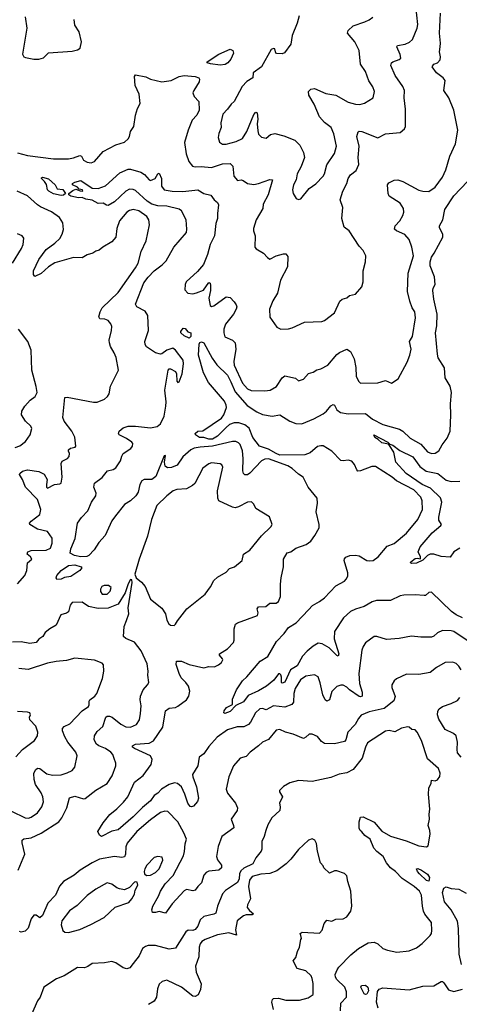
# Model space of a CAD drawing. Extents: x 1921360 to 2014538, y 768294 to 907744.
# Tile 257 of 412: x 1969152 to 1972690, y 851937 to 859853. Entities that reach past the tile are written whole.
import ezdxf

# ---------------------------------------------------------------- set-up
doc = ezdxf.new("R2010")
doc.units = 0

msp = doc.modelspace()

# ---------------------------------------------------------------- linework, layer by layer
at = {"layer": '0CON10XD'}
for points in [[(1970435.4, 854595.4), (1970412.1, 854667.9), (1970414.1, 854695.9), (1970455, 854694.5), (1970515, 854669.4), (1970635, 854640.8), (1970675, 854652), (1970718.8, 854651.2), (1970752.5, 854665), (1970776.7, 854685), (1970786.2, 854705), (1970783.8, 854715), (1970758.8, 854745), (1970758.8, 854755), (1970824, 854795), (1970873.3, 854845), (1970878.8, 854865), (1970878.6, 854955), (1970888.3, 854991.7), (1970905.6, 855004.4), (1971066.2, 855063.8), (1971070, 855085), (1971063.8, 855115), (1971075, 855131.2), (1971134.1, 855135.9), (1971165, 855161.2), (1971215, 855162.5), (1971235, 855176.2), (1971250.6, 855215), (1971251.2, 855315), (1971256, 855365), (1971276.1, 855453.9), (1971276.2, 855515), (1971305, 855566.7), (1971335, 855573.8), (1971375, 855604.2), (1971457.3, 855632.7), (1971495, 855660), (1971527.5, 855705), (1971561.7, 855768.3), (1971563, 855793), (1971538, 855895), (1971548.1, 855965), (1971545.8, 856005), (1971472.5, 856095), (1971434, 856174), (1971395, 856198.1), (1971345, 856244.6), (1971310, 856265), (1971155, 856323.4), (1971125, 856319.7), (1971097.3, 856305), (1971005, 856208.2), (1970985, 856193.5), (1970965, 856192.9), (1970953.8, 856203.8), (1970947.9, 856225), (1970951.3, 856325), (1970945.4, 856385.4), (1970925, 856438), (1970912.1, 856452.1), (1970891.2, 856461.2), (1970865, 856460.8), (1970705, 856424.1), (1970604.8, 856415.2), (1970555, 856407.5), (1970528.5, 856395), (1970465, 856338.2), (1970419.2, 856270.8), (1970375, 856252.9), (1970341.1, 856251.1), (1970323.5, 856263.5), (1970317.8, 856295), (1970325, 856350), (1970315, 856346.2), (1970248.9, 856181.1), (1970215, 856155.8), (1970155, 856155.2), (1970134.7, 856145), (1970120.2, 856115), (1970104.5, 856055), (1970086.9, 856025), (1970044.3, 855985), (1969995, 855954.5), (1969921.9, 855865), (1969894.4, 855825), (1969838.9, 855705), (1969789.1, 855650.9), (1969750.3, 855589.7), (1969708, 855545), (1969692.5, 855537.5), (1969645, 855533.6), (1969594, 855545), (1969558, 855565), (1969562.6, 855597.4), (1969599.4, 855680.6), (1969616.2, 855805), (1969648.3, 855851.7), (1969700, 855905), (1969731.2, 855975), (1969764.4, 856025), (1969766.6, 856046.6), (1969747.5, 856095), (1969755, 856126.7), (1969815, 856172.5), (1969857.5, 856225), (1969905, 856236.7), (1969925, 856250), (1969963.8, 856305), (1969973.1, 856345), (1969984.6, 856365), (1970045.7, 856405), (1970060.6, 856425), (1970062, 856445), (1970053.8, 856455), (1970012, 856485), (1969954, 856515), (1969948, 856525), (1969954, 856545), (1969985, 856571.9), (1970025, 856585.5), (1970085, 856586.2), (1970205, 856571.5), (1970258.2, 856581.8), (1970284.2, 856605), (1970314.3, 856665.7), (1970329.4, 856745), (1970331.7, 856781.7), (1970320.5, 856875), (1970345.8, 857035), (1970354.5, 857045.5), (1970365, 857045.5), (1970405.4, 857025), (1970413.3, 857005), (1970416.3, 856946.3), (1970425.8, 856935), (1970435, 856941.9), (1970459.5, 857005), (1970471, 857085), (1970468.5, 857115), (1970405, 857196.2), (1970385, 857211.2), (1970335, 857197.1), (1970295, 857165.8), (1970285, 857164.2), (1970245.8, 857175.8), (1970172.1, 857222.1), (1970161.7, 857241.7), (1970158.6, 857265), (1970187.5, 857355), (1970182.1, 857475), (1970160.7, 857510.7), (1970095.6, 857545), (1970083.8, 857565), (1970151.4, 857738.6), (1970185, 857783.6), (1970235, 857834.7), (1970297.7, 857882.3), (1970329.6, 857915), (1970393.1, 858025), (1970495, 858142.9), (1970498.5, 858168.5), (1970490.9, 858245), (1970453.1, 858315), (1970435, 858329.1), (1970335, 858354.1), (1970265, 858356.6), (1970215, 858368.8), (1970177.5, 858395), (1970085, 858479.5), (1970065, 858488.8), (1970035, 858489.6), (1970005.2, 858474.8), (1969915, 858389.1), (1969865, 858360), (1969851.4, 858361.4), (1969825, 858378), (1969784.4, 858374.4), (1969735, 858402.9), (1969685, 858410.5), (1969655, 858422.2), (1969625, 858420), (1969563.8, 858435), (1969548, 858445), (1969548, 858455), (1969579.7, 858480.3), (1969605, 858490), (1969638.3, 858478.3), (1969660, 858475), (1969657.5, 858485), (1969631.7, 858491.7), (1969616.1, 858506.1), (1969577.5, 858525), (1969577.5, 858535), (1969595, 858546.2), (1969645, 858560), (1969735, 858499.4), (1969785, 858495.6), (1969842.5, 858517.5), (1969957, 858623), (1970025, 858652), (1970045, 858652.5), (1970127.9, 858627.9), (1970157.6, 858607.6), (1970194.4, 858564.4), (1970205, 858560), (1970241.4, 858575), (1970265, 858613.8), (1970275, 858620), (1970292.7, 858575), (1970292.7, 858515), (1970315, 858484.5), (1970380, 858475), (1970465, 858472.7), (1970585, 858486.4), (1970635, 858454.5), (1970691.1, 858441.1), (1970715.9, 858405.9), (1970745, 858384), (1970753.1, 858365), (1970743.1, 858295), (1970743.8, 858255), (1970729.5, 858215), (1970720.8, 858115), (1970685.4, 858045), (1970664.6, 857965), (1970630.6, 857885), (1970582.2, 857827.8), (1970492.5, 857745), (1970482.5, 857725), (1970481.7, 857681.7), (1970505, 857653.3), (1970545, 857649.2), (1970574.1, 857655.9), (1970630.3, 857679.7), (1970675, 857740), (1970683.6, 857733.6), (1970686.7, 857716.7), (1970688.2, 857675), (1970675.3, 857615), (1970685, 857553.8), (1970695, 857547.5), (1970715, 857552.9), (1970815, 857626), (1970845, 857618.8), (1970878.8, 857585), (1970895, 857560), (1970898.8, 857545), (1970894, 857525), (1970872.5, 857485), (1970808.6, 857405), (1970795.8, 857365), (1970794.2, 857335), (1970804.1, 857304.1), (1970865.7, 857275.7), (1970885, 857256.2), (1970890.5, 857205), (1970874.5, 857105), (1970878.2, 857075), (1970945, 856930), (1970985, 856885.6), (1971015, 856872.1), (1971125, 856868.1), (1971166.7, 856875), (1971219.2, 856905), (1971265, 856973.8), (1971285, 856990), (1971371.7, 856971.7), (1971395, 856950), (1971435, 856963.3), (1971475, 857007.5), (1971515, 857020), (1971542.3, 857037.7), (1971575, 857046.2), (1971631.2, 857075), (1971705, 857160), (1971725, 857176), (1971785, 857203.3), (1971814.1, 857184.1), (1971842.5, 857125), (1971857.3, 857057.3), (1971860, 856985), (1971880, 856945), (1971895, 856930), (1972035, 856932), (1972095, 856953.3), (1972145, 856930), (1972197.5, 856965), (1972270.7, 857099.3), (1972291.1, 857155), (1972301.9, 857205), (1972290, 857265), (1972312.5, 857305), (1972338, 857455), (1972331.2, 857505), (1972311.2, 857535), (1972290.3, 857590.3), (1972271.7, 857668.3), (1972279.2, 857815), (1972320, 857955), (1972306.7, 858025), (1972285, 858086), (1972252, 858125), (1972184.5, 858154.5), (1972169.5, 858169.5), (1972174, 858195), (1972211.2, 858235), (1972235, 858277.5), (1972242.5, 858305), (1972241.4, 858335), (1972215, 858378.1), (1972124.2, 858435), (1972116, 858455), (1972112.9, 858525), (1972121.7, 858541.7), (1972165, 858561.9), (1972195, 858564.3), (1972235, 858551.1), (1972365, 858482.2), (1972395, 858473.3), (1972445, 858472.9), (1972495, 858507.1), (1972555, 858588.1), (1972581.2, 858645), (1972612.1, 858755), (1972659.5, 858855), (1972678.5, 858965), (1972645.7, 859125), (1972605.6, 859225), (1972564.2, 859285), (1972576.9, 859365), (1972560.8, 859385), (1972505.6, 859425), (1972472.5, 859475), (1972484.2, 859495), (1972515, 859507.1), (1972535, 859530), (1972537.3, 859555), (1972530.4, 859595), (1972536, 859634), (1972539.1, 859665), (1972529.4, 859745), (1972538.8, 859905)], [(1970167.3, 859392.7), (1970205, 859374.5), (1970295, 859354.5), (1970370, 859365), (1970434.6, 859395.4), (1970475, 859404), (1970565, 859396.9), (1970592.7, 859385), (1970598.8, 859375), (1970597.3, 859352.7), (1970553.1, 859285), (1970546.4, 859265), (1970556.7, 859235), (1970592.7, 859195), (1970597.5, 859125), (1970576.9, 859085), (1970540, 859045), (1970507.9, 858965), (1970478.1, 858865), (1970491.1, 858775), (1970512.4, 858712.4), (1970544, 858675), (1970565, 858670), (1970613, 858673), (1970695, 858665.5), (1970785, 858694.2), (1970845, 858697.1), (1970867.8, 858675), (1970874.4, 858594.4), (1970905, 858561.2), (1970935, 858565.8), (1970949.3, 858559.3), (1970985.6, 858535.6), (1971035, 858526.7), (1971073.3, 858535), (1971165, 858569.4), (1971185.7, 858565.7), (1971150.8, 858445), (1971111.2, 858368.8), (1971108.8, 858335), (1971055.5, 858245), (1971034.3, 858175), (1971034.3, 858155), (1971045.8, 858114.2), (1971044.1, 858024.1), (1971055, 858010), (1971113.3, 857975), (1971145, 857940), (1971165, 857927.5), (1971216.1, 857953.9), (1971275, 857971.2), (1971295, 857970), (1971308.6, 857948.6), (1971307.8, 857865), (1971251.7, 857758.3), (1971225.5, 857655), (1971188.3, 857591.7), (1971161.4, 857525), (1971165, 857462.5), (1971220.3, 857380.3), (1971253.9, 857366.1), (1971315, 857366.9), (1971345.5, 857374.5), (1971445, 857420.8), (1971582.3, 857427.7), (1971605, 857434.2), (1971684.3, 857495), (1971729.1, 857590.9), (1971746.7, 857605), (1971785, 857618), (1971806.7, 857635), (1971854.4, 857645.6), (1971904.3, 857705.7), (1971915.8, 857745), (1971916.7, 857835), (1971936, 857905), (1971938, 857955), (1971915, 857997.5), (1971885, 858032.5), (1971803.8, 858155), (1971763.3, 858185), (1971744, 858255), (1971752.3, 858342.3), (1971730.8, 858405), (1971752.7, 858475), (1971785.6, 858535), (1971796.1, 858576.1), (1971815, 858606), (1971859.1, 858640.9), (1971880.9, 858689.1), (1971876.7, 858745), (1971882.9, 858835), (1971866.4, 858915), (1971875, 858951.2), (1971885, 858955.8), (1971905, 858952.9), (1972035, 858902.5), (1972095, 858936.2), (1972213.3, 858946.7), (1972247.5, 858975), (1972257.5, 858995), (1972256.1, 859133.9), (1972245.6, 859225), (1972247.8, 859285), (1972235.3, 859315.3), (1972173.5, 859403.5), (1972137.8, 859485), (1972144.3, 859505), (1972154.6, 859515.4), (1972205, 859532.9), (1972219.2, 859545), (1972214.4, 859574.4), (1972188, 859635), (1972191.2, 859645), (1972254.5, 859655.5), (1972288.5, 859671.5), (1972313.8, 859695), (1972350, 859785), (1972355.7, 859814.3), (1972340.8, 859965)], [(1969196.7, 859875), (1969210, 859785), (1969175.9, 859575.9), (1969185.7, 859555.7), (1969199.7, 859549.7), (1969265, 859536.9), (1969305, 859535.8), (1969344.8, 859545.2), (1969385, 859586.9), (1969575, 859600.5), (1969618.1, 859611.9), (1969639.2, 859625), (1969650.8, 859675), (1969630, 859755), (1969595, 859810), (1969590.4, 859855)], [(1971400, 859885), (1971386, 859825), (1971345.8, 859725.8), (1971332.9, 859655), (1971284.1, 859585.9), (1971265, 859578), (1971220.7, 859580.7), (1971212.5, 859585), (1971205, 859620), (1971195, 859622.5), (1971175, 859612.5), (1971096.7, 859475), (1971031.2, 859425), (1971028, 859385), (1970979.2, 859355), (1970943.4, 859316.6), (1970877.1, 859195), (1970854.2, 859175), (1970825, 859132.5), (1970787.5, 859092.5), (1970771.4, 859025), (1970773.3, 858985), (1970755, 858936.7), (1970750.5, 858905), (1970759.1, 858869.1), (1970785, 858852.9), (1970815, 858853.3), (1970894.4, 858874.4), (1970945, 858898.2), (1970980, 858955), (1971035, 859091.2), (1971051.7, 859108.3), (1971062.5, 859105), (1971067.4, 859052.6), (1971063.6, 859016.4), (1971068.3, 858958.3), (1971075, 858933.8), (1971097.3, 858907.3), (1971135, 858901.2), (1971170.3, 858929.7), (1971205, 858937.5), (1971278.8, 858918.8), (1971365, 858884.2), (1971406.9, 858845), (1971435.6, 858785), (1971443.3, 858745), (1971416.6, 858673.4), (1971384.3, 858615), (1971375.6, 858565), (1971355.8, 858525), (1971347.5, 858485), (1971352, 858455), (1971376.7, 858415), (1971395, 858406.2)], [(1971395, 858406.2), (1971415, 858412), (1971482.5, 858495), (1971535, 858532.5), (1971593.3, 858595), (1971604.5, 858615), (1971624.4, 858685), (1971685, 858776.2), (1971701.8, 858835), (1971679.5, 858935), (1971658.1, 858985), (1971605, 859027.1), (1971565, 859072), (1971522.7, 859175), (1971478.6, 859245), (1971476.7, 859275), (1971494.4, 859295.6), (1971525, 859298.6), (1971615, 859260), (1971695.4, 859245.4), (1971795, 859188.9), (1971855, 859173.5), (1971888.3, 859171.7), (1971928, 859182), (1971995.8, 859224.2), (1972008, 859275), (1971992.6, 859312.6), (1971961.2, 859361.2), (1971935.4, 859435.4), (1971894.2, 859495), (1971883.8, 859605), (1971848.8, 859675), (1971789.4, 859745), (1971794.3, 859765), (1971835, 859804.4), (1971930, 859835), (1971965, 859852.5), (1971995, 859874)], [(1970765, 859487.5), (1970688.3, 859498.3), (1970660, 859505), (1970660, 859515), (1970754.5, 859575.5), (1970845, 859616.2), (1970866, 859606), (1970873.3, 859585), (1970852, 859535), (1970827.5, 859505), (1970805, 859492), (1970765, 859487.5)], [(1969135, 858782.4), (1969215, 858760.2), (1969425, 858735.3), (1969545, 858733.8), (1969585, 858741.6), (1969635, 858760.9), (1969648.5, 858755), (1969665, 858724.3), (1969695, 858708.1), (1969726.8, 858703.2), (1969755, 858712.9), (1969825, 858794.3), (1969925, 858847.8), (1969995, 858868.1), (1970025.7, 858895), (1970035.8, 858915), (1970043.1, 858955), (1970070.8, 858995), (1970084, 859085), (1970100.5, 859139.5), (1970120.7, 859179.3), (1970112.9, 859255), (1970082.2, 859325), (1970076, 859395), (1970085, 859410), (1970167.3, 859392.7)], [(1969485, 858438.8), (1969425, 858453.2), (1969386.2, 858475), (1969376.2, 858485), (1969368.3, 858528.3), (1969352.5, 858552.5), (1969326.7, 858575), (1969327.5, 858582.5), (1969335, 858586), (1969385, 858573.8), (1969438, 858525), (1969452.5, 858492.5), (1969498.2, 858488.2), (1969520, 858455), (1969505, 858441.5), (1969485, 858438.8)], [(1971475, 855107.8), (1971507.2, 855142.8), (1971565, 855174.7), (1971604.6, 855205), (1971695, 855300.6), (1971765, 855339.4), (1971780, 855355), (1971791.4, 855378.6), (1971792.5, 855405), (1971763.8, 855505), (1971765, 855517.5), (1971777.7, 855532.3), (1971810, 855545), (1971855, 855547.5), (1971885, 855541.2), (1971945, 855505.7), (1971965, 855501.1), (1971995.8, 855505), (1972036.9, 855535), (1972110.4, 855619.6), (1972165, 855641.4), (1972265, 855724), (1972356.9, 855835), (1972394.2, 855915), (1972391.4, 855985), (1972378.9, 856015), (1972325, 856073.3), (1972185.5, 856145), (1972149.4, 856175), (1972015, 856259.4), (1971985, 856261.4), (1971895, 856225.8), (1971874.4, 856224.4), (1971865, 856233.3), (1971847, 856277), (1971825, 856303.3), (1971795, 856310.9), (1971755, 856305.5), (1971735, 856310), (1971663.3, 856385), (1971595, 856425.8), (1971575, 856428.1), (1971549.1, 856420.9), (1971488.9, 856371.1), (1971446.5, 856353.5), (1971245, 856352.2), (1971215, 856363.9), (1971155, 856401.3), (1971082.9, 856422.9), (1971029.1, 856495), (1970998, 856568), (1970965, 856596.7), (1970915, 856610.5), (1970878.1, 856611.9), (1970841, 856599), (1970814.2, 856575), (1970745, 856505.2), (1970705, 856481.4), (1970675, 856481), (1970635, 856492.9), (1970598.8, 856495), (1970566.7, 856515), (1970564.4, 856525), (1970584.4, 856545), (1970625, 856547.1), (1970775, 856647.9), (1970795.3, 856675), (1970817, 856735), (1970814.8, 856755), (1970799.2, 856785), (1970670.3, 856935), (1970630, 857015), (1970592.1, 857155), (1970596.5, 857245), (1970601.5, 857258.5), (1970615, 857263.8), (1970635, 857253.6), (1970700.7, 857130.7), (1970738.4, 857078.4), (1970825, 856996.2), (1970851.2, 856941.2), (1970885, 856860.3), (1970981.9, 856751.9), (1971059.5, 856699.5), (1971105, 856679.8), (1971185, 856665.8), (1971245, 856676.5), (1971324.8, 856624.8), (1971375, 856606.8), (1971422.5, 856605), (1971518.5, 856645), (1971594.4, 856685), (1971622.2, 856705), (1971655, 856749.4), (1971675, 856759.2), (1971685, 856753.8), (1971704.5, 856715), (1971734.8, 856694.8), (1971795, 856683), (1971935, 856686.2), (1971990.7, 856640.7), (1972075, 856597.1), (1972209.6, 856559.6), (1972235.4, 856545.4), (1972295, 856488.6), (1972378.9, 856438.9), (1972435, 856378.6), (1972465, 856365.7), (1972495, 856368), (1972525, 856386.7), (1972552, 856435), (1972592.4, 856487.6), (1972615.3, 856544.7), (1972621.8, 856675), (1972617.5, 856765), (1972626.8, 856856.8), (1972615.3, 856905.3), (1972574.6, 856974.6), (1972570, 857055), (1972519.5, 857135), (1972513, 857163), (1972498.4, 857335), (1972508.5, 857391.5), (1972511.2, 857485), (1972484.7, 857605), (1972475.6, 857675), (1972478.1, 857695), (1972494.3, 857725), (1972490, 857785), (1972456.1, 857875), (1972454.1, 857905), (1972464.6, 857945), (1972487.9, 857975), (1972556.1, 858103.9), (1972557, 858127), (1972531.2, 858181.2), (1972530, 858195), (1972557.3, 858242.7), (1972574.1, 858325.9), (1972644.4, 858435.6), (1972755, 858552.5)], [(1969135, 855317.1), (1969192.9, 855385), (1969209.2, 855425), (1969214.2, 855485.8), (1969250, 855515), (1969240, 855535), (1969213.3, 855555), (1969217.5, 855575), (1969244.2, 855585.8), (1969365, 855587.7), (1969399.2, 855605), (1969414, 855645), (1969413.3, 855685), (1969375, 855737.5), (1969295, 855758), (1969233.3, 855795), (1969231.2, 855805), (1969245, 855821.2), (1969314.2, 855875), (1969321.5, 855915), (1969294.5, 855995), (1969198.9, 856095), (1969175, 856156.7), (1969151.2, 856195), (1969153.3, 856205), (1969175, 856224), (1969214.2, 856234.2), (1969305, 856221.4), (1969348.2, 856198.2), (1969372.5, 856155), (1969366.7, 856115), (1969367.5, 856095), (1969375, 856087.5), (1969433.6, 856116.4), (1969475, 856120), (1969485, 856127.5), (1969493.3, 856175), (1969485, 856286), (1969495, 856302.2), (1969536.2, 856325), (1969549.7, 856340.3), (1969553.9, 856363.9), (1969544, 856385), (1969546.2, 856395), (1969562.4, 856407.6), (1969597.5, 856415), (1969604, 856425), (1969595, 856496.7), (1969572.9, 856545), (1969510.6, 856625), (1969500, 856655), (1969514.3, 856815.7), (1969535, 856817.1), (1969745, 856777.5), (1969775, 856778.8), (1969835, 856802.5), (1969857.8, 856822.2), (1969871.1, 856845), (1969883.7, 856906.3), (1969946.9, 857035), (1969927.4, 857137.4), (1969913.4, 857173.4), (1969882, 857225), (1969874.2, 857255), (1969873, 857277), (1969892, 857355), (1969892.9, 857385), (1969885, 857408.8), (1969865, 857434.2), (1969837.5, 857445), (1969797.7, 857447.7), (1969789.2, 857465), (1969798.9, 857505), (1969815.6, 857535), (1969945, 857658.8), (1970085, 857858), (1970105.6, 857895), (1970130.3, 857989.7), (1970170.6, 858075), (1970195.6, 858205), (1970191.4, 858245), (1970175, 858270), (1970110, 858315), (1970065, 858326.5), (1970035, 858318.5), (1970014.3, 858305), (1969955, 858236), (1969934.3, 858175), (1969926.2, 858105), (1969895, 858066.7), (1969822.5, 858025), (1969790.7, 857999.3), (1969765, 857992.5), (1969740, 857975), (1969695, 857963.3), (1969655, 857938.8), (1969585, 857940.6), (1969435, 857897.8), (1969383.7, 857866.3), (1969325, 857813.1), (1969275, 857787.5), (1969263.8, 857805), (1969264.3, 857835), (1969305, 857926), (1969365, 858005.5), (1969434.7, 858055.3), (1969475.5, 858095), (1969495, 858128.8), (1969504.4, 858165), (1969499.3, 858219.3), (1969472.1, 858262.1), (1969409.4, 858309.4), (1969319.6, 858349.6), (1969295, 858364.4), (1969215, 858436), (1969131.2, 858475)], [(1969094.4, 857895), (1969167.7, 858012.3), (1969180, 858045), (1969185, 858097.5), (1969172.5, 858115), (1969135, 858132.5)], [(1969115, 856413.1), (1969152.8, 856427.2), (1969198.9, 856461.1), (1969237.1, 856515), (1969249.2, 856565), (1969242, 856585), (1969200, 856625), (1969167.5, 856675), (1969168.6, 856705), (1969194.6, 856745.4), (1969236.8, 856793.2), (1969277.7, 856822.3), (1969292, 856855), (1969284.4, 856905), (1969249.3, 857035), (1969245.7, 857195), (1969218, 857265), (1969141.9, 857365)], [(1970515, 857292.5), (1970475, 857312), (1970450, 857335), (1970448, 857345), (1970466.4, 857373.6), (1970485, 857370), (1970505, 857343.8), (1970528.1, 857335), (1970529.5, 857305), (1970515, 857292.5)], [(1972695, 855603.8), (1972645.3, 855574.7), (1972615, 855532.9), (1972545, 855536.7), (1972485, 855556.5), (1972455, 855556.9), (1972434.4, 855545.6), (1972395, 855506.7), (1972345, 855482.9), (1972305, 855480), (1972297.5, 855485), (1972300, 855495), (1972335, 855520), (1972353.6, 855523.6), (1972375, 855517.5), (1972378.3, 855521.7), (1972378, 855535), (1972358.9, 855575), (1972375, 855615.8), (1972472.1, 855727.9), (1972541.2, 855785), (1972546.7, 855795), (1972525, 855830), (1972525, 855852.5), (1972550.3, 855975), (1972539.2, 856009.2), (1972457.6, 856087.6), (1972389.5, 856115), (1972263.1, 856205), (1972180, 856295), (1972163.3, 856375), (1972129.2, 856429.2), (1972119.3, 856439.3), (1972065, 856450), (1972037.7, 856477.7), (1972010, 856495), (1972002.5, 856515), (1972113.3, 856455), (1972130, 856440), (1972155, 856431.9), (1972210.5, 856390.5), (1972315, 856338.1), (1972371, 856261), (1972422.1, 856222.1), (1972517.5, 856205), (1972585, 856151.8), (1972625, 856138.9), (1972695, 856142.2)], [(1970395, 854983.3), (1970407.3, 854992.7), (1970421.2, 855018.8), (1970496.7, 855115), (1970644.4, 855235), (1970687.3, 855292.7), (1970715.4, 855345), (1970745, 855369.5), (1970815, 855410.6), (1970839.7, 855440.3), (1970880, 855455), (1970942.5, 855505), (1970954.3, 855555), (1971005, 855588.1), (1971097.8, 855702.2), (1971173.3, 855775), (1971183.3, 855795), (1971163.3, 855855), (1971052.3, 855922.3), (1971037, 855957), (1971017, 855977), (1970985, 855973.3), (1970913.4, 855936.6), (1970885, 855929.4), (1970865, 855933.3), (1970755.6, 855985), (1970746.2, 856005), (1970743.8, 856065), (1970786.7, 856255), (1970777.5, 856275), (1970765, 856282.9), (1970695, 856289.2), (1970675, 856282), (1970625, 856246.2), (1970561.4, 856125), (1970543, 856107), (1970495, 856080.6), (1970415.5, 856074.5), (1970386.2, 856063.8), (1970335.7, 856025), (1970255, 855946.5), (1970213.6, 855835), (1970180.5, 855699.5), (1970113.3, 855515), (1970080, 855395), (1970090, 855365), (1970131.7, 855331.7), (1970161.2, 855295), (1970203.8, 855195), (1970295, 855122.5), (1970326.7, 855075), (1970336.7, 855025), (1970353.3, 854995), (1970365, 854983.8), (1970395, 854983.3)], [(1969452, 855352), (1969446.2, 855365), (1969452, 855385), (1969486.2, 855425), (1969545, 855464), (1969595, 855470.8), (1969646, 855455), (1969651.2, 855445), (1969635, 855424), (1969565, 855376.7), (1969512.5, 855367.5), (1969485, 855353.8), (1969452, 855352)], [(1969140.6, 853015), (1969194.5, 853145), (1969171.5, 853235), (1969172.5, 853257.5), (1969185, 853268.1), (1969245, 853274.5), (1969325, 853312.5), (1969467.3, 853405), (1969491.5, 853435), (1969531.9, 853515), (1969553.9, 853596.1), (1969595, 853610), (1969665, 853588.8), (1969679.5, 853590.5), (1969765, 853658.6), (1969855, 853712), (1969895.5, 853774.5), (1969927, 853853), (1969926.7, 853875), (1969913.4, 853913.4), (1969901.5, 853945), (1969885.6, 853965), (1969843.2, 853993.2), (1969788.9, 854015), (1969769.4, 854029.4), (1969752.5, 854062.5), (1969754.9, 854095.1), (1969775, 854129.1), (1969820.9, 854169.1), (1969845.4, 854244.6), (1969855.5, 854254.5), (1969875, 854254.5), (1969897.1, 854245), (1969965, 854189.5), (1970005, 854166.9), (1970045, 854163.5), (1970092.6, 854187.4), (1970115.5, 854224.5), (1970125.5, 854275.5), (1970129.5, 854335), (1970120.5, 854385), (1970123.5, 854415), (1970147.1, 854465), (1970182, 854505), (1970190.8, 854525), (1970182.1, 854582.1), (1970185.3, 854615), (1970178.8, 854675), (1970129.1, 854779.1), (1970077.4, 854847.4), (1970005, 854878.6), (1969987.8, 854895), (1969993, 854975), (1970011.3, 855021.3), (1970030, 855075), (1970025.3, 855125), (1970057.1, 855327.1), (1970055, 855350), (1970045, 855352.5), (1970025, 855316.7), (1970000.9, 855245), (1969945, 855152.5), (1969865, 855121.2), (1969785, 855118), (1969705, 855136.2), (1969655, 855170.8), (1969575, 855166.4), (1969558.2, 855145), (1969545, 855093.3), (1969528.7, 855081.3), (1969483.3, 855066.7), (1969445, 854983.8), (1969395, 854956), (1969356.2, 854925), (1969339.2, 854895), (1969306.7, 854873.3), (1969285, 854845.6), (1969235, 854837.1), (1969165, 854850.4), (1969095, 854847.3)], [(1969855, 855233.3), (1969880.5, 855259.5), (1969888.8, 855288.8), (1969867.5, 855305), (1969832.5, 855305), (1969813.8, 855295), (1969803.8, 855275), (1969803.3, 855255), (1969815, 855233.3), (1969855, 855233.3)], [(1972715.7, 855044.3), (1972665, 855067.5), (1972627.3, 855095), (1972465, 855250), (1972445, 855248.8), (1972416.6, 855223.4), (1972407.7, 855222.3), (1972335, 855230), (1972243.2, 855226.8), (1972215, 855220.6), (1972135, 855183.3), (1972023.4, 855183.4), (1971988.5, 855171.5), (1971925, 855135.3), (1971855, 855114), (1971815, 855094.6), (1971756.9, 855045), (1971686, 854935), (1971681.5, 854875), (1971720.6, 854755), (1971716.2, 854735), (1971705, 854740), (1971643.1, 854803.1), (1971585, 854835.8), (1971555, 854840.6), (1971515, 854817.4), (1971464.8, 854775.2), (1971426.8, 854735), (1971385, 854659.2), (1971330, 854625), (1971285, 854527.1), (1971265, 854519.2), (1971259.2, 854525), (1971258, 854568), (1971253.1, 854585), (1971245, 854593.1), (1971235, 854593.1), (1971198.3, 854541.7), (1971139.4, 854495), (1971075, 854457.7), (1970990, 854420), (1970952.1, 854367.9), (1970891.2, 854338.8), (1970845, 854290), (1970803.8, 854273.8), (1970795, 854280), (1970797.5, 854295), (1970817.6, 854322.4), (1970863.6, 854346.4), (1970865, 854390), (1970896.2, 854465), (1970945, 854536.7), (1970981.2, 854568.8), (1971087.5, 854695), (1971147.7, 854732.3), (1971217.7, 854852.3), (1971281.2, 854918.8), (1971315, 854966), (1971377.5, 855002.5), (1971475, 855107.8)], [(1972760, 854855), (1972645, 854933.6), (1972625, 854940), (1972555, 854941.1), (1972515, 854923.3), (1972485, 854895.8), (1972465, 854887.5), (1972378.8, 854888.8), (1972305, 854897.5), (1972205, 854877.5), (1972105, 854870), (1972025, 854893.3), (1972005, 854893.3), (1971935, 854843.3), (1971915, 854812.5), (1971905.8, 854785), (1971880, 854595), (1971886.7, 854515), (1971907.9, 854445), (1971908, 854415), (1971895, 854407.5), (1971885, 854411.4), (1971805, 854465.6), (1971785, 854486.9), (1971755, 854501.4), (1971735, 854501.9), (1971705, 854490.6), (1971665, 854452), (1971645.4, 854385), (1971625, 854372.9), (1971610, 854385), (1971591.2, 854425), (1971571.1, 854521.1), (1971555, 854568.8), (1971525, 854585.8), (1971455, 854575.4), (1971412.2, 854545), (1971369.2, 854475), (1971356.9, 854435), (1971354.6, 854365.4), (1971342.4, 854347.6), (1971285.6, 854324.4), (1971195, 854335.4), (1971135, 854302.9), (1971105, 854316), (1971085, 854312.9), (1971050.9, 854279.1), (1971010.4, 854205), (1970993.5, 854185), (1970955, 854166.7), (1970902.2, 854167.8), (1970825, 854144.7), (1970742.2, 854085), (1970675, 854008.6), (1970635, 853950.8), (1970597.1, 853922.9), (1970586.5, 853855), (1970543.8, 853785), (1970545.5, 853765), (1970575.5, 853685), (1970590, 853595), (1970582.7, 853567.3), (1970550.5, 853529.5), (1970535, 853523.8), (1970525, 853526.7), (1970504.6, 853554.6), (1970481.8, 853625), (1970453.9, 853683.9), (1970423.2, 853713.2), (1970397.3, 853717.3), (1970355, 853704.6), (1970294.3, 853665.7), (1970265, 853633.9), (1970233.8, 853615), (1970205, 853571.5), (1970140.2, 853519.8), (1970065, 853443.1), (1969945, 853340), (1969895, 853329.2), (1969810, 853285), (1969795, 853297.5), (1969782, 853325), (1969825, 853396.7), (1969877.5, 853462.5), (1969935, 853507.5), (1969988.3, 853561.7), (1970021.8, 853605), (1970077.4, 853722.6), (1970145, 853776.4), (1970209.2, 853865), (1970217.5, 853905), (1970205.8, 853935), (1970075, 853992.9), (1970061.2, 854005), (1970060, 854015), (1970083.1, 854026.9), (1970195, 854037.3), (1970229.5, 854055), (1970305, 854164.2), (1970325, 854296.7), (1970355, 854318), (1970405, 854322), (1970425, 854332.5), (1970494.4, 854385.6), (1970514, 854415), (1970520, 854455), (1970510.6, 854495), (1970489.2, 854525), (1970450.8, 854560.8), (1970435.4, 854595.4)], [(1969085, 853489.1), (1969195, 853435.5), (1969224.4, 853434.4), (1969245, 853440.9), (1969295, 853476.5), (1969331.1, 853525), (1969343.2, 853565), (1969338.9, 853605), (1969325.7, 853635.7), (1969280, 853705), (1969268.1, 853745), (1969267, 853793), (1969278.3, 853821.7), (1969295, 853834.2), (1969315, 853831.4), (1969370.9, 853790.9), (1969415, 853780), (1969485, 853780.9), (1969535, 853797.8), (1969575, 853817.1), (1969595, 853842.2), (1969614.7, 853934.7), (1969603.3, 853965), (1969539.2, 854045), (1969516.5, 854086.5), (1969498, 854135), (1969496.5, 854155), (1969509.2, 854170.8), (1969555, 854192.5), (1969654.4, 854295), (1969705, 854332.2), (1969711.8, 854345), (1969710.5, 854375), (1969715.5, 854385), (1969757.9, 854415), (1969774.2, 854435), (1969818.8, 854555), (1969828, 854615), (1969827.3, 854665), (1969815, 854680), (1969755, 854704.4), (1969595, 854719.2), (1969528.3, 854701.7), (1969445, 854693.1), (1969375, 854678.1), (1969220.6, 854629.4), (1969145, 854635.6)], [(1972685.8, 854655), (1972665, 854675.8), (1972637, 854687), (1972575, 854684), (1972505, 854644.2), (1972455, 854604.2), (1972365, 854588.6), (1972265, 854591.4), (1972185, 854553.8), (1972165, 854536.7), (1972145.8, 854505), (1972147.1, 854485), (1972172.2, 854412.2), (1972163.5, 854376.5), (1972085, 854314.7), (1971965, 854288.4), (1971899.9, 854260.1), (1971879.4, 854235), (1971852.9, 854185), (1971793.1, 854125), (1971776.8, 854063.2), (1971765, 854048.9), (1971685, 854031.3), (1971605, 854034.6), (1971579.6, 854049.6), (1971549.1, 854089.1), (1971505, 854108.8), (1971480.5, 854109.5), (1971455, 854083.3), (1971435, 854073.8), (1971351.7, 854108.3), (1971290, 854125), (1971245, 854145.7), (1971215, 854140), (1971153.4, 854066.6), (1971105, 854044.4), (1971075, 854014.5), (1971007.5, 853965), (1970975, 853930), (1970925, 853916), (1970871.4, 853855), (1970835.5, 853765), (1970813.5, 853665), (1970823.1, 853635), (1970888.1, 853555), (1970906, 853515), (1970901.2, 853495), (1970853.8, 853426.2), (1970873.1, 853375), (1970874.2, 853355.8), (1970779.4, 853285), (1970748.2, 853205), (1970736.4, 853125), (1970745, 853099.2), (1970777.1, 853055), (1970777.4, 853032.6), (1970755.3, 853014.7), (1970673.9, 853006.1), (1970653.3, 852996.7), (1970635, 852973.8), (1970615, 852912.9), (1970585.8, 852885), (1970565, 852854.2), (1970545, 852850), (1970495, 852860.5), (1970475, 852849.1), (1970378.1, 852745), (1970325, 852668.8), (1970275, 852684), (1970245, 852674), (1970220, 852675), (1970216.7, 852695), (1970224.2, 852725), (1970270, 852805), (1970285.6, 852845), (1970322.5, 852905), (1970387.3, 852972.7), (1970469.4, 853130.6), (1970479.3, 853165), (1970482.8, 853227.2), (1970493.8, 853265), (1970474.2, 853315), (1970425, 853403.1), (1970345, 853485.7), (1970318.9, 853488.9), (1970285, 853480), (1970205, 853419.5), (1970095.5, 853325), (1970018.3, 853231.7), (1970006.3, 853203.7), (1970003.8, 853145), (1969995, 853123.1), (1969975, 853117.5), (1969915, 853126), (1969795, 853104.7), (1969735, 853075.3), (1969637.8, 853015), (1969591.5, 852975), (1969505.6, 852925), (1969473.6, 852886.4), (1969439.4, 852815), (1969380, 852750), (1969335, 852650), (1969315, 852632.5), (1969285, 852652.5), (1969265, 852652.5), (1969245, 852622.5), (1969220, 852550), (1969196.4, 852523.6), (1969165, 852515.8), (1969151.7, 852521.7)], [(1972705.4, 854625.4), (1972685.8, 854655)], [(1972705, 853922.9), (1972675, 853958.8), (1972671.1, 853985), (1972675.6, 854045), (1972664, 854094), (1972642.9, 854115), (1972576.1, 854146.1), (1972525, 854230), (1972514.7, 854265), (1972516, 854294), (1972527.6, 854312.4), (1972555, 854330.4), (1972625, 854353.8), (1972675, 854378.1), (1972695, 854402)], [(1969121.4, 853925), (1969174.6, 853985.4), (1969271.4, 854058.6), (1969294.3, 854095), (1969299.2, 854125), (1969282.3, 854172.3), (1969233.3, 854225), (1969232.5, 854245), (1969240, 854265), (1969235, 854280), (1969215, 854286.7), (1969135, 854290)], [(1971733.3, 851885), (1971737.5, 851945), (1971781.8, 851995), (1971782.4, 852037.6), (1971767.5, 852075), (1971703.9, 852135), (1971693.3, 852155), (1971692, 852175), (1971706, 852215), (1971721.2, 852235), (1971816.7, 852335), (1971877.5, 852385), (1971955, 852430), (1972005, 852436.2), (1972035, 852423.3), (1972074.3, 852384.3), (1972110.6, 852370.6), (1972185.9, 852355.9), (1972285, 852366.1), (1972345, 852390.8), (1972389.7, 852425), (1972455, 852489.6), (1972464.7, 852505), (1972469.4, 852530.6), (1972465.5, 852595.5), (1972411.9, 852661.9), (1972401.8, 852685), (1972392.7, 852725), (1972385.6, 852815), (1972370.5, 852845), (1972326.4, 852885), (1972229.2, 852949.2), (1972176.1, 853005), (1972134.8, 853034.8), (1972105, 853073.5), (1972076, 853126), (1972026.5, 853165), (1972003.1, 853193.1), (1971971.2, 853265), (1971928.5, 853295), (1971905, 853324.4), (1971892.2, 853335), (1971883.6, 853353.6), (1971883.9, 853405), (1971895, 853440), (1971915, 853444.4), (1972005, 853401.8), (1972065, 853328.2), (1972135, 853287.7), (1972261.8, 853251.8), (1972365, 853211.4), (1972425, 853203.3), (1972438.3, 853211.7), (1972455.6, 853305), (1972453.3, 853335), (1972440, 853375), (1972450.8, 853425), (1972445.8, 853465), (1972452.9, 853505), (1972442, 853625), (1972443.8, 853675), (1972463.3, 853715), (1972465, 853740), (1972495, 853732), (1972515, 853741.2), (1972531.7, 853768.3), (1972535.7, 853795.7), (1972521.2, 853831.2), (1972435, 853910), (1972385, 854056.7), (1972350.8, 854125), (1972335, 854144), (1972306.7, 854146.7), (1972287.5, 854165), (1972275, 854168.8), (1972225, 854158), (1972171.7, 854128.3), (1972125, 854137.1), (1972095, 854133.1), (1971951.2, 854038.8), (1971934.4, 854005), (1971907.8, 853915), (1971835, 853823.5), (1971785, 853798.9), (1971722.3, 853787.7), (1971655, 853758.9), (1971505, 853728.7), (1971395, 853735.6), (1971325, 853718), (1971275, 853686.7), (1971242.5, 853655), (1971242.5, 853645), (1971266, 853606), (1971242.5, 853555), (1971247.5, 853525), (1971244.2, 853495), (1971180, 853435), (1971149.3, 853380.7), (1971132.2, 853335), (1971120.6, 853285), (1971100.8, 853245), (1971101.4, 853185), (1971095, 853168.8), (1971052.9, 853115), (1971027.1, 853065), (1970955, 853031.6), (1970930.5, 853009.5), (1970920.8, 852985), (1970918.1, 852945), (1970903.6, 852916.4), (1970807.1, 852852.9), (1970783.9, 852826.1), (1970743.6, 852725), (1970729.8, 852670.2), (1970715, 852661.1), (1970635, 852641.9), (1970605.3, 852614.7), (1970586.2, 852565), (1970565, 852537.8), (1970545, 852529.1), (1970508.3, 852531.7), (1970489.8, 852520.2), (1970405, 852388.5), (1970355, 852380), (1970245, 852410), (1970185, 852408.6), (1970165, 852402.2), (1970141.1, 852385), (1970114, 852325), (1970065.5, 852265)], [(1971195.8, 851895), (1971182, 851955), (1971186, 851975), (1971195, 851982.5), (1971235, 851986.5), (1971295, 851969.1), (1971405, 851970.7), (1971472.4, 851987.6), (1971512.5, 852015), (1971513.1, 852105), (1971506.7, 852145), (1971496.9, 852165), (1971455, 852205.6), (1971384, 852225), (1971352.5, 852285), (1971375, 852312.5), (1971387.7, 852362.3), (1971403.8, 852395), (1971413.6, 852456.4), (1971420, 852465), (1971415, 852490), (1971410, 852505), (1971424.1, 852515.9), (1971565, 852508.8), (1971585, 852532.5), (1971601.2, 852585), (1971625, 852612.5), (1971665, 852606.2), (1971695, 852620), (1971755.6, 852624.4), (1971785, 852638.8), (1971815.8, 852685), (1971823.8, 852725), (1971817.5, 852845), (1971792.5, 852925), (1971785, 852970), (1971767, 852987), (1971705, 853010), (1971685, 853010), (1971645, 852990), (1971600, 853035), (1971595, 853050), (1971573, 853073), (1971548.3, 853168.3), (1971539.3, 853229.3), (1971527.5, 853255), (1971505, 853266.7), (1971475, 853256.7), (1971395, 853180), (1971335, 853103.8), (1971296, 853065), (1971221.2, 853008.8), (1971165, 852987.1), (1971093.3, 852983.3), (1971023.1, 852965), (1971001.8, 852935), (1970993.6, 852883.6), (1971010.8, 852785), (1970984.4, 852735), (1970982, 852715), (1971000.2, 852690.2), (1971032.5, 852665), (1971023, 852657), (1970975, 852656), (1970952.9, 852647.1), (1970901.7, 852608.3), (1970890, 852535), (1970896.4, 852493.6), (1970835, 852510), (1970745, 852494.7), (1970645, 852457.3), (1970618.8, 852441.2), (1970605, 852424), (1970597.1, 852395), (1970592.7, 852317.3), (1970565.7, 852244.3), (1970571.9, 852195), (1970612.4, 852102.4), (1970607.1, 852055), (1970587.1, 852012.9), (1970565, 851998.8), (1970545, 852001.2), (1970454.5, 852075), (1970335, 852131.5), (1970299.7, 852120.3), (1970275, 852098.8), (1970259.8, 852060.2), (1970251.8, 851995), (1970235, 851961.4), (1970190, 851935)], [(1970171.7, 852971.7), (1970205, 852974.4), (1970245, 852995.8), (1970275.6, 853025), (1970303.3, 853095), (1970298.3, 853118.3), (1970265, 853126), (1970235, 853116.2), (1970176, 853055), (1970158.8, 853025), (1970153.6, 853003.6), (1970156.7, 852985), (1970171.7, 852971.7)], [(1972445, 852927.5), (1972425, 852933.3), (1972369.1, 852985), (1972352.7, 853005), (1972345, 853026.7), (1972355, 853028.1), (1972385, 853015.3), (1972435, 852983.8), (1972449.6, 852955), (1972445, 852927.5)], [(1969545, 852513.8), (1969635, 852537.5), (1969725, 852577.1), (1969831.2, 852635), (1969921.4, 852718.6), (1970030, 852755), (1970055, 852783.3), (1970075, 852822.5), (1970082.5, 852855), (1970103.3, 852895), (1970098.3, 852918.3), (1970085, 852922.5), (1970075, 852917.5), (1970035, 852876.7), (1969995, 852856.2), (1969955, 852863.8), (1969933, 852873), (1969895, 852903.3), (1969855, 852912.5), (1969765, 852861.2), (1969695, 852810.8), (1969615, 852731.9), (1969553.2, 852686.8), (1969492.1, 852607.9), (1969486.2, 852575), (1969499.3, 852529.3), (1969515, 852516.7), (1969545, 852513.8)], [(1972706.6, 852256.6), (1972688.7, 852338.7), (1972684.2, 852545), (1972674.1, 852605), (1972625.3, 852695), (1972569.4, 852759.4), (1972555.5, 852835), (1972565, 852870), (1972585, 852882.1), (1972625, 852868.2), (1972685, 852861.8), (1972745, 852829.1)], [(1970065.5, 852265), (1970039.3, 852230.7), (1970015, 852221.4), (1969985, 852228.6), (1969925, 852270), (1969895, 852279.4), (1969835, 852269.2), (1969735, 852263.3), (1969700.7, 852239.3), (1969675, 852230), (1969617.7, 852232.3), (1969510, 852165), (1969447.9, 852142.1), (1969346.6, 852073.4), (1969316.6, 851993.4), (1969295.7, 851964.3), (1969247.5, 851855)], [(1971935, 852015.6), (1971925, 852021.1), (1971915, 852035.6), (1971898.2, 852075), (1971901.9, 852088.1), (1971935, 852089.7), (1971953.4, 852075), (1971958.4, 852045), (1971945, 852018.5), (1971935, 852015.6)], [(1972036.7, 851905), (1972023.8, 851955), (1972031.3, 852038.7), (1972045, 852058), (1972075, 852070), (1972285.9, 852054.1), (1972395, 852083.1), (1972484.2, 852085.8), (1972545, 852120), (1972555, 852120), (1972565, 852110), (1972602.2, 852052.2), (1972645, 852040), (1972715, 852057.5)]]:
    msp.add_lwpolyline(points, dxfattribs=at)

doc.saveas('drawing.dxf')
